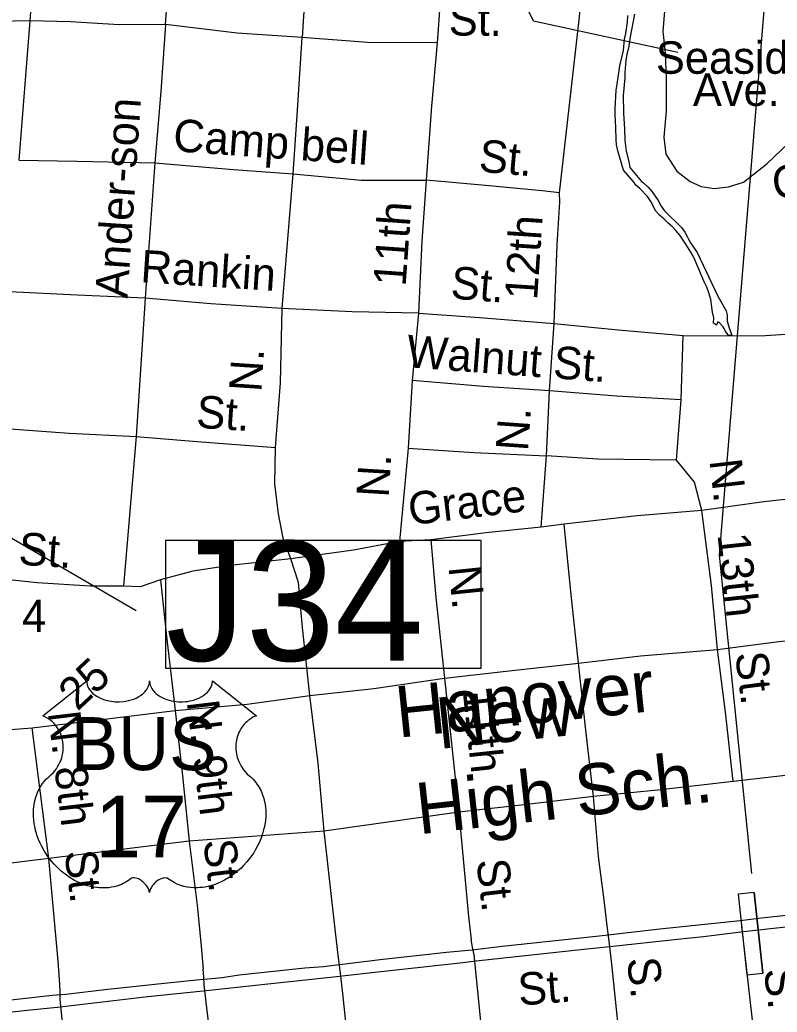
# Model space of a CAD drawing. Extents: x 2290055 to 2389491, y 66597 to 237875.
# Drawn here: x 2320442 to 2322658, y 178595 to 181498 of the extents above; entities that cross this region are included whole.
import ezdxf

# ---------------------------------------------------------------- set-up
doc = ezdxf.new("R2010")
doc.units = 0
for name, color, linetype in [('Exist Cultural Educational Facility High Label', 7, 'Continuous'), ('Exist Hydrographic Creek Double Shore', 7, 'Continuous'), ('Exist Road Non-System Structure Non-Sys Other Number Label', 7, 'Continuous'), ('Exist Road Non-System Type 51', 7, 'Continuous'), ('Exist Road Non-System Type 51 Label', 7, 'Continuous'), ('Exist Road Primary US Divided Attributed', 7, 'Continuous'), ('Exist Road Primary US Shield CELL', 7, 'Continuous'), ('Exist Road Primary US Shield Number Label', 7, 'Continuous'), ('Exist Road Primary US Structure NCDOT Private Pedestrian CELL', 7, 'Continuous'), ('Exist Road Primary US Structure Pedestrian CELL', 7, 'Continuous')]:
    doc.layers.add(name, color=color, linetype=linetype)

msp = doc.modelspace()

# ---------------------------------------------------------------- linework, layer by layer
at = {"layer": 'Exist Hydrographic Creek Double Shore'}
for points in [[(2322240.5, 181513.8), (2322228.2, 181448.3), (2322223, 181414.5), (2322218.5, 181397.3), (2322215.5, 181379), (2322212.2, 181343.8), (2322212, 181327.9), (2322207.7, 181276.6), (2322208, 181225), (2322211.5, 181178.6), (2322212.5, 181144.4), (2322214, 181128.9), (2322216.7, 181113.1), (2322224.5, 181083.1), (2322226.7, 181065.9), (2322261.4, 181024.5)], [(2322211.7, 181440.8), (2322215.2, 181457.4), (2322220.5, 181490.9), (2322221.2, 181509.9)], [(2322239.7, 181021.6), (2322208.5, 181058.2), (2322192, 181114.8), (2322188, 181132.1), (2322187, 181147.4), (2322186.5, 181183.1), (2322184.2, 181220.1), (2322184.2, 181236.9), (2322187.2, 181291.6), (2322189.5, 181309.9), (2322198, 181362.8), (2322208, 181408.3), (2322211.7, 181440.8)], [(2322516, 180574.1), (2322507, 180587.2), (2322499.5, 180600.4), (2322488.5, 180612), (2322484, 180614.5), (2322481, 180604.1), (2322472.2, 180610.1), (2322473, 180626.3), (2322469, 180642.7), (2322463.7, 180679.1), (2322458.5, 180699), (2322452.2, 180715.4), (2322444.2, 180731.2), (2322418.5, 180793.3), (2322410.5, 180810.3), (2322391.2, 180841.7), (2322373, 180867.8), (2322362, 180881.4), (2322351.5, 180892.4), (2322339, 180902.7), (2322327.5, 180914.2), (2322313.5, 180925.9), (2322303.5, 180937.7), (2322288, 180966.4), (2322278.5, 180981.1), (2322256.2, 181004.2), (2322244.2, 181013.6), (2322239.7, 181021.6)], [(2322261.4, 181024.5), (2322267, 181020.6), (2322280.7, 181007.8), (2322292, 180994.6), (2322301.2, 180981.9), (2322309.7, 180969.4), (2322319, 180952.2), (2322328.5, 180938.7), (2322377.7, 180890.4), (2322388, 180876.6), (2322404.2, 180845.4), (2322424.2, 180816.7), (2322484.7, 180689.7), (2322509.2, 180646.5), (2322511.7, 180634.6), (2322512, 180617), (2322515.5, 180602.3), (2322525.5, 180574.3), (2322516, 180574.1)]]:
    msp.add_lwpolyline(points, dxfattribs=at)
at = {"layer": 'Exist Road Non-System Structure Non-Sys Other Number Label'}
msp.add_line((2318786.3, 180926.4), (2320782.2, 179770.1), dxfattribs=at)
msp.add_lwpolyline([(2321791.9, 179974.9), (2320868.7, 179974.9), (2320868.7, 179601.1), (2321791.9, 179601.1)], close=True, dxfattribs=at)
at = {"layer": 'Exist Road Non-System Type 51'}
for p, q in [((2320440.3, 181087.5), (2320472.1, 181494.7)), ((2320836.8, 181078.9), (2320808.5, 180683.6)), ((2321209.7, 180653.6), (2321242.1, 181047)), ((2320808.5, 180683.6), (2320782.5, 180278.6)), ((2321608.4, 180639.5), (2321590.3, 180442.5)), ((2321991.5, 180412.5), (2322005.7, 180609.3)), ((2322376.9, 180385.7), (2322383.2, 180574)), ((2321590.3, 180442.5), (2321578.1, 180244.1)), ((2321983, 180222.1), (2321991.5, 180412.5)), ((2322363.8, 180209.3), (2322376.9, 180385.7)), ((2320782.5, 180278.6), (2320745.7, 179841)), ((2321578.1, 180244.1), (2321552.8, 179971.1)), ((2321967.3, 180013.4), (2321983, 180222.1)), ((2322035.2, 180022), (2321967.3, 180013.4)), ((2321644.8, 179976.7), (2321552.8, 179971.1)), ((2321684.8, 179572), (2321726.2, 179179.8)), ((2320324.5, 179414.1), (2320478.2, 179426.4)), ((2320527.2, 179044), (2320478.2, 179426.4)), ((2321726.2, 179179.8), (2321332.3, 179124.1)), ((2321332.3, 179124.1), (2320937.4, 179094.4)), ((2321366.2, 178828.4), (2321332.3, 179124.1)), ((2320937.4, 179094.4), (2320527.2, 179044)), ((2320527.2, 179044), (2320143.1, 178997)), ((2320554.2, 178744.2), (2320527.2, 179044)), ((2322160.7, 178846.9), (2322152.4, 178914.1)), ((2321755.2, 178874), (2321762.6, 178806.7)), ((2322163.6, 178824.6), (2322160.7, 178846.9)), ((2322562.6, 178777.6), (2322555.1, 178844.9)), ((2321374, 178761.2), (2321366.2, 178828.4)), ((2321766.8, 178784.5), (2321762.6, 178806.7)), ((2322166.5, 178802.2), (2322163.6, 178824.6)), ((2320972.3, 178787.3), (2320978.5, 178719.9)), ((2321771, 178762.3), (2321766.8, 178784.5)), ((2322174, 178734.9), (2322166.5, 178802.2)), ((2322599.5, 178452), (2322562.6, 178777.6)), ((2321376.9, 178738.8), (2321374, 178761.2)), ((2321778.7, 178695.1), (2321771, 178762.3)), ((2320559.4, 178676.7), (2320554.2, 178744.2)), ((2320980, 178697.4), (2320978.5, 178719.9)), ((2321379.7, 178716.4), (2321376.9, 178738.8)), ((2321387.2, 178649.1), (2321379.7, 178716.4)), ((2322208.9, 178410.6), (2322174, 178734.9)), ((2320981.6, 178674.8), (2320980, 178697.4)), ((2321810.6, 178366.6), (2321778.7, 178695.1)), ((2320559.6, 178654), (2320559.4, 178676.7)), ((2320989.4, 178607.6), (2320981.6, 178674.8)), ((2320559.8, 178631.4), (2320559.6, 178654)), ((2321422, 178327.2), (2321387.2, 178649.1)), ((2321029.5, 178283.8), (2320989.4, 178607.6))]:
    msp.add_line(p, q, dxfattribs=at)
for points in [[(2320472.1, 181494.7), (2320487.4, 181713.3), (2320499.8, 181906.1)], [(2320868.7, 181484.5), (2320882.5, 181689.2), (2320893.2, 181875.4)], [(2322394, 181866.9), (2322365.3, 181739.7), (2322340.5, 181602.8), (2322329.4, 181536.1), (2322324, 181464), (2322330.4, 181402.2), (2322333.4, 181326.2), (2322333.3, 181230.4), (2322326.4, 181154), (2322332.3, 181104.3), (2322364.2, 181055.4), (2322403.4, 181025.1), (2322436.2, 181010.3), (2322474.2, 181003.9), (2322515.9, 181009.5), (2322559.7, 181023.1), (2322627.5, 181076), (2322735.4, 181178.4), (2322868.6, 181303.4), (2323023.5, 181435.6)], [(2321296.8, 181845.4), (2321280.4, 181646.8), (2321268.3, 181446.2)], [(2321689.4, 181825.2), (2321678.7, 181648.5), (2321663.1, 181430)], [(2322020.8, 180991.9), (2322078.4, 181497.5), (2322101, 181715), (2322097.1, 181791.1)], [(2320472.1, 181494.7), (2320374.4, 181492.8), (2320264.3, 181488.5)], [(2320868.7, 181484.5), (2320732.9, 181483.1), (2320590.4, 181491.5), (2320472.1, 181494.7)], [(2320868.7, 181484.5), (2320854.5, 181287.7), (2320836.8, 181078.9)], [(2321268.3, 181446.2), (2321077.8, 181458.6), (2320868.7, 181484.5)], [(2321242.1, 181047), (2321254.7, 181233.6), (2321268.3, 181446.2)], [(2321663.1, 181430), (2321459.2, 181431.7), (2321268.3, 181446.2)], [(2321663.1, 181430), (2321646.4, 181245.2), (2321631.1, 181028.3)], [(2320440.3, 181087.5), (2320608.5, 181084), (2320836.8, 181078.9)], [(2320836.8, 181078.9), (2321067.6, 181060.2), (2321242.1, 181047)], [(2321242.1, 181047), (2321441, 181029), (2321631.1, 181028.3)], [(2321631.1, 181028.3), (2321618.1, 180849.9), (2321608.4, 180639.5)], [(2322020.8, 180991.9), (2321970.3, 180997.8), (2321815.8, 181011.7), (2321631.1, 181028.3)], [(2322005.7, 180609.3), (2322014.6, 180839.7), (2322021.9, 180964), (2322020.8, 180991.9)], [(2320808.5, 180683.6), (2320609.9, 180691.9), (2320411.6, 180702.1)], [(2321209.7, 180653.6), (2321001.1, 180667.3), (2320808.5, 180683.6)], [(2321189.7, 180246.8), (2321204.3, 180435.4), (2321209.7, 180653.6)], [(2321608.4, 180639.5), (2321414.3, 180643.6), (2321209.7, 180653.6)], [(2321608.4, 180639.5), (2321787.1, 180626.6), (2322005.7, 180609.3)], [(2322005.7, 180609.3), (2322192.5, 180590.4), (2322383.2, 180574)], [(2322383.2, 180574), (2322517.5, 180573.4), (2322623.5, 180573.7), (2322757, 180582.9)], [(2321991.5, 180412.5), (2321799, 180424.9), (2321590.3, 180442.5)], [(2322376.9, 180385.7), (2322188.4, 180396.3), (2321991.5, 180412.5)], [(2320387.4, 180303), (2320586.2, 180288.9), (2320782.5, 180278.6)], [(2320782.5, 180278.6), (2320961, 180263.7), (2321189.7, 180246.8)], [(2321234.8, 179920.4), (2321212.4, 179981.5), (2321199.4, 180052.9), (2321188, 180140.7), (2321189.7, 180246.8)], [(2321578.1, 180244.1), (2321770.6, 180231.7), (2321983, 180222.1)], [(2322363.8, 180209.3), (2322285.7, 180210.1), (2322133.7, 180212), (2321983, 180222.1)], [(2322437.6, 180062.2), (2322416.3, 180145.4), (2322363.8, 180209.3)], [(2322813.8, 180109), (2322618.8, 180087.1), (2322437.6, 180062.2)], [(2322437.6, 180062.2), (2322248.2, 180046.5), (2322035.2, 180022)], [(2322483.6, 179655.8), (2322466.3, 179843.1), (2322437.6, 180062.2)], [(2321967.3, 180013.4), (2321814, 179997.5), (2321644.8, 179976.7)], [(2322077.2, 179615.7), (2322054.8, 179824.9), (2322035.2, 180022)], [(2321552.8, 179971.1), (2321417.9, 179945.7), (2321234.8, 179920.4)], [(2321644.8, 179976.7), (2321659.4, 179807.3), (2321684.8, 179572)], [(2321234.8, 179920.4), (2321057.4, 179901.2), (2320948.1, 179885.1), (2320853.3, 179859.4)], [(2321290.7, 179520.6), (2321268.7, 179719.6), (2321257.6, 179851.4), (2321234.8, 179920.4)], [(2320745.7, 179841), (2320647.9, 179841.1), (2320493.2, 179851), (2320354.8, 179865.6)], [(2320853.3, 179859.4), (2320794, 179839), (2320745.7, 179841)], [(2320853.3, 179859.4), (2320871.6, 179694), (2320896.3, 179476.8)], [(2322483.6, 179655.8), (2322662.8, 179678.9), (2322858, 179698.5)], [(2322077.2, 179615.7), (2322258.5, 179636.7), (2322483.6, 179655.8)], [(2322529.1, 179269.3), (2322506.9, 179472.6), (2322483.6, 179655.8)], [(2321684.8, 179572), (2321856, 179590.9), (2322077.2, 179615.7)], [(2322120.6, 179225.3), (2322099.1, 179410.5), (2322077.2, 179615.7)], [(2321290.7, 179520.6), (2321477.9, 179541.8), (2321684.8, 179572)], [(2320896.3, 179476.8), (2321107.6, 179495.3), (2321290.7, 179520.6)], [(2321332.3, 179124.1), (2321314.6, 179323.3), (2321290.7, 179520.6)], [(2320478.2, 179426.4), (2320673.2, 179450.2), (2320896.3, 179476.8)], [(2320896.3, 179476.8), (2320918, 179285.6), (2320937.4, 179094.4)], [(2322907.5, 179310.6), (2322716.3, 179290.8), (2322529.1, 179269.3)], [(2322529.1, 179269.3), (2322318, 179245.2), (2322120.6, 179225.3)], [(2322120.6, 179225.3), (2321917.4, 179201.1), (2321726.2, 179179.8)], [(2322152.4, 178914.1), (2322135.7, 179049.9), (2322120.6, 179225.3)], [(2321726.2, 179179.8), (2321755.2, 178874), (2321755.2, 178874)], [(2320937.4, 179094.4), (2320960.9, 178907.3), (2320972.3, 178787.3)], [(2320566.5, 178564.1), (2320559.8, 178631.3), (2320559.8, 178631.4)]]:
    msp.add_lwpolyline(points, dxfattribs=at)
at = {"layer": 'Exist Road Non-System Type 51 Label'}
msp.add_lwpolyline([(2322367.1, 181402), (2321944.7, 181493.8), (2321898.9, 181587.9)], dxfattribs=at)
at = {"layer": 'Exist Road Primary US Divided Attributed'}
for points in [[(2322748.5, 178884.4), (2322612.2, 178870), (2322550.1, 178862), (2322315.1, 178837.6), (2322154.9, 178819.1), (2322092, 178811.9), (2321853.6, 178786.7), (2321765.3, 178775.9), (2321690.5, 178769.4), (2321496.5, 178747.9), (2321330.3, 178727.4), (2321275.7, 178723.4), (2321083.5, 178702.6), (2321034, 178695.4), (2321003.1, 178691.8), (2320969.1, 178689.4), (2320864.3, 178678.2), (2320691.1, 178659.7), (2320576.6, 178646.1), (2320537.7, 178642.9), (2320258.9, 178611.6), (2320101.1, 178595.6), (2319865.6, 178568.4)], [(2320269.9, 178579.3), (2320463.4, 178600.3), (2320550.8, 178609.5), (2320817, 178639.9), (2320978.1, 178657.2), (2321158.7, 178676.8), (2321359.7, 178697.6), (2321463.1, 178709.2), (2321738.2, 178739.7), (2321777.6, 178744.4), (2322092.3, 178778.9), (2322168.2, 178786.9), (2322366.2, 178808.2), (2322442.9, 178816.1), (2322559.5, 178830.6), (2322638.9, 178839), (2322880.4, 178865.8)]]:
    msp.add_lwpolyline(points, dxfattribs=at)
at = {"layer": 'Exist Road Primary US Shield CELL'}
msp.add_lwpolyline([(2320637.6, 179563.9), (2320637.9, 179558.6), (2320639.2, 179552.3), (2320640.2, 179549), (2320643.2, 179542.8), (2320648, 179535.4), (2320654.8, 179528.2), (2320662.5, 179521.9), (2320667.6, 179518.6), (2320676.4, 179513.9), (2320686.4, 179509.7), (2320697.5, 179506.5), (2320708.8, 179504.2), (2320721.1, 179502.8), (2320733.4, 179502.6), (2320746.6, 179503.6), (2320761.2, 179506.4), (2320767.9, 179508.2), (2320775.5, 179510.7), (2320782.4, 179513.6), (2320790.1, 179517.7), (2320796.3, 179521.7), (2320801.1, 179525.2), (2320807.9, 179531.7), (2320813.4, 179538.5), (2320815.6, 179542.3), (2320817.6, 179545.9), (2320820.3, 179553.7), (2320821.1, 179557.1), (2320821.6, 179564.2), (2320822, 179558.2), (2320822.7, 179554.5), (2320823.6, 179550.9), (2320825.2, 179547), (2320827.9, 179541.5), (2320830.9, 179537), (2320836.7, 179530.2), (2320840.2, 179526.9), (2320843.5, 179524.2), (2320852.2, 179518.2), (2320862.4, 179513), (2320867.5, 179510.8), (2320872.6, 179509), (2320879.2, 179507), (2320885.9, 179505.4), (2320892.6, 179504.3), (2320899.4, 179503.3), (2320906.4, 179502.8), (2320912.1, 179502.6), (2320919.1, 179502.7), (2320925.6, 179503.1), (2320932.2, 179503.8), (2320939.5, 179505), (2320945.3, 179506.3), (2320953.1, 179508.4), (2320960, 179510.9), (2320966.2, 179513.6), (2320974.2, 179517.7), (2320980.6, 179521.8), (2320985.3, 179525.6), (2320991, 179530.7), (2320996.3, 179536.9), (2320999.4, 179541.4), (2321001.6, 179546), (2321003.6, 179550.9), (2321004.9, 179556), (2321005.5, 179560.5), (2321005.6, 179564.3), (2321134.2, 179461.9), (2321131.2, 179460.7), (2321124.2, 179457.3), (2321118.7, 179454.1), (2321109.8, 179447.8), (2321106, 179444.4), (2321102.2, 179440.8), (2321098.7, 179437), (2321095.6, 179433.5), (2321091.9, 179428.3), (2321088.6, 179423.1), (2321085.3, 179417.4), (2321082.9, 179412.5), (2321079, 179402.2), (2321077.1, 179395.6), (2321075.9, 179390.1), (2321074.3, 179378.6), (2321074, 179373.1), (2321074, 179367.7), (2321074.3, 179362), (2321074.8, 179356.6), (2321075.8, 179350.9), (2321076.7, 179345.8), (2321078.3, 179339.7), (2321080.6, 179332.6), (2321083.4, 179325.6), (2321089.3, 179314.5), (2321096.8, 179303.1), (2321102.2, 179296.7), (2321107.5, 179291.2), (2321115.5, 179284.5), (2321119.8, 179280.7), (2321124.7, 179275.8), (2321132.7, 179266.4), (2321136, 179262), (2321139.3, 179257.1), (2321142.4, 179252), (2321145.4, 179246.5), (2321147.8, 179241.7), (2321152.3, 179230.7), (2321155.6, 179220), (2321157.2, 179214.4), (2321159.6, 179201.8), (2321160.5, 179195.5), (2321161.5, 179183.2), (2321161.5, 179168.3), (2321160.4, 179154.2), (2321157.7, 179137.7), (2321155.5, 179127.8), (2321152.1, 179116.4), (2321148.8, 179106.4), (2321143, 179091.7), (2321137.8, 179081.1), (2321131, 179068.6), (2321126.4, 179061.1), (2321121, 179053.1), (2321114.2, 179043.8), (2321106.3, 179033.9), (2321096.8, 179023.5), (2321089.2, 179015.8), (2321079.1, 179006.9), (2321073.1, 179001.9), (2321064.4, 178995.3), (2321052.5, 178987.4), (2321040.9, 178980.7), (2321030.9, 178975.6), (2321022.1, 178971.8), (2321010.7, 178967.4), (2320991.7, 178962.2), (2320984.8, 178960.7), (2320976.6, 178959.5), (2320968.9, 178958.8), (2320961.5, 178958.3), (2320951.5, 178958.3), (2320941.5, 178959.1), (2320932.1, 178960.4), (2320922.3, 178962.5), (2320912, 178965.5), (2320902.7, 178969.2), (2320893.3, 178973.8), (2320877.4, 178983.8), (2320872.8, 178986.3), (2320870.2, 178987), (2320864.1, 178987.3), (2320858.3, 178986), (2320852.4, 178983.7), (2320848.8, 178981.8), (2320844.1, 178978.7), (2320840.4, 178975.8), (2320836, 178971.6), (2320833, 178968.1), (2320830.7, 178965.4), (2320826.2, 178958.3), (2320824.6, 178955), (2320822.9, 178950.6), (2320821.5, 178944.3), (2320819.4, 178952.3), (2320817.1, 178957.6), (2320814.3, 178962.2), (2320811.5, 178966.2), (2320807, 178971.4), (2320803, 178975.3), (2320798.1, 178979.2), (2320793, 178982.3), (2320788.8, 178984.5), (2320785, 178985.9), (2320780.4, 178987), (2320776.6, 178987.3), (2320773.5, 178987.3), (2320769.2, 178986.3), (2320763.4, 178982.1), (2320757.9, 178978.3), (2320751.9, 178974.6), (2320744.7, 178970.8), (2320739.5, 178968.3), (2320733.3, 178965.9), (2320726, 178963.5), (2320718.1, 178961.4), (2320709.9, 178959.8), (2320702.8, 178958.7), (2320695.1, 178958), (2320688.2, 178957.8), (2320681, 178957.9), (2320674.3, 178958.4), (2320666.4, 178959.1), (2320656.7, 178960.5), (2320648.7, 178962.3), (2320640.2, 178964.6), (2320631.4, 178967.4), (2320622.1, 178970.9), (2320610.4, 178976), (2320602.3, 178980.2), (2320589.4, 178987.6), (2320574.4, 178998), (2320563, 179007.2), (2320554.7, 179014.7), (2320542.5, 179027.2), (2320535.3, 179035.3), (2320524, 179049.9), (2320516.8, 179060.4), (2320512.1, 179068.2), (2320505.3, 179080.7), (2320501.6, 179088.5), (2320496.7, 179099.9), (2320492.9, 179110.3), (2320489.7, 179120.2), (2320488, 179126.5), (2320485.5, 179137.5), (2320484, 179145.3), (2320482.6, 179156), (2320481.8, 179167.4), (2320481.7, 179177.8), (2320481.9, 179186.4), (2320482.9, 179196.5), (2320484.6, 179207.2), (2320486.7, 179216.4), (2320488.5, 179223.1), (2320491.3, 179231.1), (2320494.9, 179240), (2320499.1, 179248.5), (2320503.2, 179255.6), (2320508.3, 179263.2), (2320513.3, 179269.6), (2320519.9, 179276.8), (2320526.7, 179283.3), (2320533, 179288.4), (2320540.4, 179295.7), (2320544.3, 179300.1), (2320548.9, 179306.3), (2320552.7, 179312), (2320555.6, 179317), (2320559.5, 179324.6), (2320561.9, 179330.2), (2320564.9, 179338.9), (2320566.3, 179344.9), (2320567.9, 179352.8), (2320568.8, 179360.1), (2320569.2, 179369.3), (2320569, 179376.9), (2320568, 179385.8), (2320566.3, 179394.3), (2320564.3, 179401.8), (2320561.1, 179410.3), (2320558.2, 179416.5), (2320553.3, 179424.9), (2320547.8, 179432.8), (2320542.1, 179439.2), (2320536.5, 179444.9), (2320531, 179449.1), (2320525.8, 179452.8), (2320519.3, 179456.8), (2320512.9, 179459.9), (2320509, 179461.5)], close=True, dxfattribs=at)
at = {"layer": 'Exist Road Primary US Structure NCDOT Private Pedestrian CELL'}
msp.add_lwpolyline([(2322584.3, 179000.4), (2322489.1, 179931.3), (2322654.7, 181953.9)], dxfattribs=at)
at = {"layer": 'Exist Road Primary US Structure Pedestrian CELL'}
for p, q in [((2322544.1, 178939.3), (2322569.4, 178704.1)), ((2322590.4, 178944.3), (2322615.7, 178709.1))]:
    msp.add_line(p, q, dxfattribs=at)
msp.add_lwpolyline([(2322544.1, 178939.3), (2322569.4, 178704.1), (2322615.7, 178709.1), (2322590.4, 178944.3)], close=True, dxfattribs=at)

# ---------------------------------------------------------------- texts
at = {"layer": 'Exist Cultural Educational Facility High Label'}
for s, rotation, p in [('Hanover', 5.9649, (2321549.5, 179397.3)), ('New', 5.9649, (2321668.9, 179364.3)), ('High Sch.', 6.3418, (2321610, 179114.6))]:
    msp.add_text(s, height=150, rotation=rotation, dxfattribs=at).set_placement(p)
at = {"layer": 'Exist Road Non-System Structure Non-Sys Other Number Label'}
msp.add_text('J34', height=350, dxfattribs=at).set_placement((2320869.2, 179622.7))
at = {"layer": 'Exist Road Non-System Type 51 Label'}
for s, rotation, p in [('St.', 359.5021, (2321696.9, 181452)), ('Ander-son', 86.1324, (2320756.9, 180681.6)), ('Camp bell', 355.9586, (2320888.6, 181113.6)), ('St.', 354.8566, (2321782.9, 181053.9)), ('Cambell', 6.1159, (2322648.2, 180972.9)), ('11th', 85.9462, (2321570.8, 180716.2)), ('12th', 86.1854, (2321955.6, 180676.3)), ('Rankin', 356.2344, (2320793.4, 180730.3)), ('St.', 355.482, (2321700.7, 180682.7)), ('Walnut St.', 355.7001, (2321571.2, 180481.7)), ('N.', 86.1963, (2321148.6, 180407.4)), ('St.', 356.2722, (2320956.5, 180304.6)), ('N.', 85.9378, (2321929, 180234.2)), ('N.', 86.4908, (2321521.3, 180098.8)), ('N.', 276.6338, (2322459.6, 180208.6)), ('Grace', 7.0127, (2321584.5, 180018.8)), ('St.', 356.3158, (2320436.5, 179904)), ('13th', 276.244, (2322483.3, 179991.9)), ('N.', 275.9299, (2321696, 179896.7)), ('25', 43.1616, (2320610.5, 179473)), ('St.', 277.2597, (2322534.7, 179644.1)), ('11th', 275.9887, (2321737.7, 179536.4)), ('N. 9th  St.', 276.8266, (2320930.1, 179502.7)), ('N. 8th  St.', 276.8266, (2320524, 179470.9)), ('St.', 276.6318, (2321777.8, 179038.7)), ('S.', 276.2119, (2322218.5, 178751.1)), ('S.', 277.011, (2322618.9, 178718.9)), ('St.', 4.6234, (2321903.3, 178613.7))]:
    msp.add_text(s, height=95, rotation=rotation, dxfattribs=at).set_placement(p)
for s, p in [('Seaside', (2322303.3, 181339.9)), ('Ave.', (2322411.5, 181245.8)), ('4', (2320448.5, 179706.5))]:
    msp.add_text(s, height=95, dxfattribs=at).set_placement(p)
at = {"layer": 'Exist Road Primary US Shield Number Label'}
for s, height, p in [('BUS', 155, (2320591.3, 179302.6)), ('17', 180, (2320662.7, 179047.8))]:
    msp.add_text(s, height=height, dxfattribs=at).set_placement(p)

doc.saveas('drawing.dxf')
